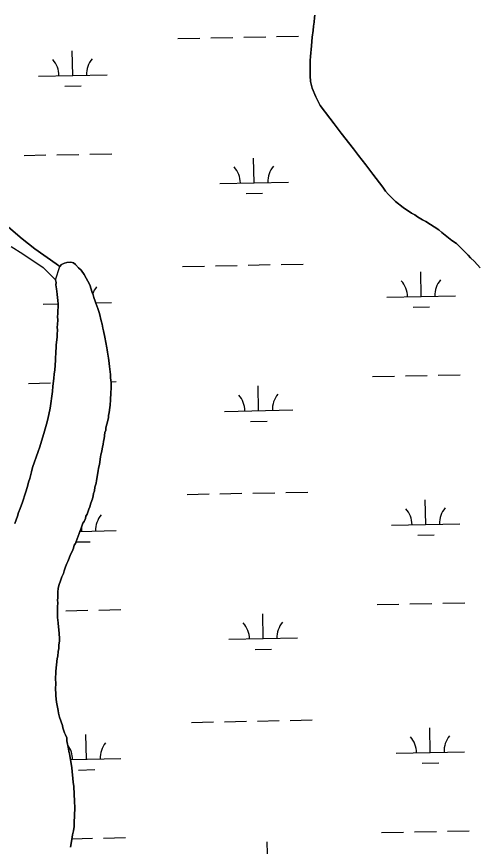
# Model space of a CAD drawing. Extents: x 3989314 to 4027622, y 243956 to 270014.
# Drawn here: x 4018394 to 4019063, y 263697 to 264908 of the extents above; entities that cross this region are included whole.
import ezdxf

# ---------------------------------------------------------------- set-up
doc = ezdxf.new("R2010")
doc.units = 0
for name, color, linetype in [('V-RIVR-EDGE', 7, 'Continuous'), ('V-TOPO-SHOR', 7, 'Continuous'), ('V-WETL-SWMP', 7, 'Continuous')]:
    doc.layers.add(name, color=color, linetype=linetype)

msp = doc.modelspace()

# ---------------------------------------------------------------- linework, layer by layer
at = {"layer": 'V-RIVR-EDGE'}
for points in [[(4019070.3, 264541.4), (4019061.8, 264550.6), (4019056, 264556.1), (4019052.4, 264560.1), (4019039.4, 264573.3), (4019035.4, 264576.9), (4019029, 264581.5), (4019014.1, 264592.9), (4019009.6, 264596.9), (4018990.7, 264609.1), (4018985.9, 264611.6), (4018978.6, 264615.9), (4018974.6, 264619), (4018970.1, 264621.1), (4018957.9, 264629.4), (4018946.7, 264638.3), (4018936.3, 264648.7), (4018932.1, 264653.3), (4018927.9, 264659.1), (4018913.3, 264678.1), (4018903.3, 264691.8), (4018892.4, 264705.6), (4018885.1, 264715.4), (4018867.5, 264738), (4018864.5, 264741.7), (4018857.2, 264751.5), (4018850.6, 264759.7), (4018836.9, 264778.4), (4018833, 264786), (4018830.3, 264790.9), (4018825.1, 264803.7), (4018823.9, 264807.4), (4018822.7, 264813.5), (4018822.2, 264821.7), (4018822.3, 264844.3), (4018822.6, 264849.8), (4018824.2, 264865.3), (4018824.5, 264871.7), (4018825.2, 264878.1), (4018826.4, 264887.9), (4018826.8, 264894.3), (4018828, 264899.8), (4018828.3, 264906.8), (4018829, 264910.1)], [(4018381.8, 264601), (4018401.8, 264583.9), (4018420.5, 264569.5), (4018451.6, 264547.4), (4018456.8, 264543.6)], [(4018386, 264572.6), (4018402.9, 264561.9), (4018432.7, 264541.9), (4018450.6, 264523.9)], [(4018456.8, 264543.6), (4018459.5, 264546.2), (4018463.8, 264548.3), (4018467.2, 264549.4), (4018473, 264549.6), (4018476.7, 264548.8), (4018479.7, 264546.4), (4018484.2, 264541.8), (4018487.9, 264538.2), (4018492.4, 264532), (4018500.4, 264517), (4018503.9, 264505.8), (4018505.4, 264502.4), (4018506.4, 264498.5), (4018508.2, 264493.1), (4018509.6, 264490.1), (4018512.5, 264482), (4018514.6, 264475.1), (4018517, 264464), (4018518.4, 264459.3), (4018519.8, 264453.6), (4018520.5, 264449.8), (4018522.6, 264440.6), (4018525.2, 264424.9), (4018525.9, 264421.8), (4018526.2, 264418.7), (4018527.9, 264409.6), (4018528.2, 264406.5), (4018529.5, 264397.7), (4018530.8, 264385.9), (4018530.7, 264381.3), (4018531.3, 264377.5), (4018531.6, 264374.4), (4018531.5, 264369.1), (4018531.8, 264366), (4018531.3, 264359.2), (4018531, 264348.9), (4018530.1, 264341.3), (4018530, 264337.8), (4018529.2, 264334.4), (4018528.7, 264329.9), (4018527.8, 264326.8), (4018527.7, 264323.4), (4018526.9, 264318.9), (4018523.9, 264307.9), (4018523.9, 264304.8), (4018522.6, 264301.4), (4018521.3, 264291.9), (4018520.4, 264288.9), (4018519.9, 264283.9), (4018519.1, 264280.5), (4018518.6, 264277.1), (4018517.4, 264272.2), (4018516.9, 264268.8), (4018516.1, 264265.7), (4018514.7, 264254.7), (4018513.4, 264249.4), (4018512.9, 264245.6), (4018510.3, 264231.2), (4018509.8, 264227.4), (4018508.1, 264221.7), (4018507.3, 264216.4), (4018506, 264212.2), (4018505.5, 264208.8), (4018504.3, 264204.6), (4018501.9, 264198.2), (4018500.6, 264192.9), (4018499, 264189.5), (4018496.5, 264182.3), (4018494.9, 264179.3), (4018494.1, 264175.9), (4018492.1, 264171.4), (4018490.5, 264168.8), (4018487.6, 264160.1), (4018486, 264157), (4018485.2, 264154), (4018480.7, 264142.3), (4018479.9, 264139.3), (4018477.9, 264136.7), (4018476.6, 264132.5), (4018474.6, 264127.6), (4018472.6, 264123.4), (4018470.6, 264117.8), (4018468.6, 264113.2), (4018467, 264110.2), (4018464.9, 264105.3), (4018463.3, 264099.3), (4018462, 264095.5), (4018459.6, 264090.6), (4018458.4, 264086.4), (4018455.5, 264078.1), (4018454.6, 264073.5), (4018454.1, 264069), (4018453.9, 264060.2), (4018453.5, 264056.8), (4018453.8, 264053), (4018453.2, 264046.9), (4018453.5, 264042.3), (4018453.4, 264037.7), (4018453.6, 264031.6), (4018453.9, 264027.4)], [(4018454, 264474.7), (4018454.3, 264488.8), (4018454.1, 264494.2), (4018453.4, 264497.6), (4018453.1, 264503), (4018452.2, 264510.9), (4018451.2, 264516.6), (4018451.3, 264520.4), (4018450.6, 264523.9)], [(4018391, 264168.6), (4018395, 264179.2), (4018396.7, 264184.5), (4018399.1, 264190.5), (4018402.4, 264199.6), (4018406.5, 264213.2), (4018409.8, 264222.7), (4018411.1, 264228.7), (4018413.1, 264234.4), (4018415.3, 264243.9), (4018416.9, 264250.3), (4018425.1, 264273.8), (4018427.6, 264280.2), (4018434.6, 264303.3), (4018437.5, 264313.5), (4018439.2, 264320.7), (4018442.7, 264337), (4018445.9, 264361.3), (4018446.5, 264368.9), (4018448.3, 264380), (4018448.4, 264386.8), (4018449.3, 264392.5), (4018450.4, 264407), (4018450.8, 264420.3), (4018451.6, 264424.1), (4018451.7, 264429.4), (4018452.3, 264436.7), (4018452.8, 264440.8), (4018452.9, 264445), (4018453.4, 264450.7), (4018453.1, 264454.9), (4018453.2, 264459.1), (4018453.8, 264465.6), (4018453.5, 264470.2), (4018454, 264474.7)], [(4018453.9, 264027.4), (4018454.6, 264023.6), (4018454.8, 264017.5), (4018455.5, 264014.1), (4018456.3, 264001.1), (4018456.2, 263997.3), (4018455.3, 263990.8), (4018455.2, 263986.2), (4018454.3, 263981.7), (4018453.8, 263975.2), (4018452.9, 263971.4), (4018451, 263953.2), (4018450.7, 263940.6), (4018451, 263936.4), (4018450.7, 263926.1), (4018451, 263921.5), (4018450.9, 263917.3), (4018451.8, 263907.8), (4018454.2, 263895.9), (4018454.8, 263891.7), (4018456.2, 263885.9), (4018460.5, 263873.6), (4018461.2, 263870.6), (4018463.7, 263863.3), (4018465.1, 263860.2), (4018466.9, 263855.6), (4018467.2, 263851.4), (4018469.6, 263839.9), (4018469.9, 263836.1), (4018471, 263833), (4018474.3, 263812.3), (4018476.4, 263791.3), (4018477.4, 263784.8), (4018478.4, 263763), (4018478.6, 263754.3), (4018478.3, 263742.1), (4018477.7, 263732.9), (4018477.6, 263726.5), (4018476.6, 263720), (4018475.4, 263714.3), (4018474, 263704.8), (4018472.3, 263696.5)]]:
    msp.add_lwpolyline(points, dxfattribs=at)
at = {"layer": 'V-TOPO-SHOR'}
msp.add_line((4018450.6, 264523.9), (4018456.8, 264543.6), dxfattribs=at)
at = {"layer": 'V-WETL-SWMP'}
for p, q in [((4018725.2, 264878.1), (4018757.2, 264878.8)), ((4018773.2, 264879.1), (4018805.2, 264879.7)), ((4018629.2, 264876.2), (4018661.2, 264876.9)), ((4018677.2, 264877.2), (4018709.2, 264877.8)), ((4018475.7, 264822.4), (4018475, 264858.4)), ((4018425.7, 264821.4), (4018525.7, 264823.4)), ((4018464, 264806.7), (4018488, 264807.2)), ((4018404.6, 264705.5), (4018436.6, 264706.2)), ((4018452.6, 264706.5), (4018484.6, 264707.1)), ((4018500.6, 264707.4), (4018532.6, 264708.1)), ((4018740.3, 264665.8), (4018739.6, 264701.8)), ((4018690.3, 264664.8), (4018790.3, 264666.8)), ((4018728.6, 264650.1), (4018752.6, 264650.6)), ((4018635.9, 264543.6), (4018667.9, 264544.2)), ((4018683.9, 264544.6), (4018715.8, 264545.2)), ((4018731.8, 264545.5), (4018763.8, 264546.2)), ((4018779.8, 264546.5), (4018811.8, 264547.1)), ((4018984.1, 264499.8), (4018983.4, 264535.8)), ((4018509.5, 264490.3), (4018532.3, 264490.8)), ((4018934.1, 264498.8), (4019034.1, 264500.8)), ((4018432.3, 264488.8), (4018454.3, 264489.2)), ((4018972.4, 264484.1), (4018996.4, 264484.6)), ((4018913, 264382.9), (4018945, 264383.6)), ((4018961, 264383.9), (4018993, 264384.5)), ((4019009, 264384.8), (4019041, 264385.5)), ((4018411.2, 264372.9), (4018443.2, 264373.6)), ((4018531.5, 264375.3), (4018539.2, 264375.5)), ((4018746.9, 264333.2), (4018746.2, 264369.2)), ((4018696.9, 264332.2), (4018796.9, 264334.2)), ((4018735.2, 264317.5), (4018759.2, 264318)), ((4018690.5, 264212), (4018722.5, 264212.6)), ((4018738.5, 264212.9), (4018770.5, 264213.5)), ((4018786.5, 264213.9), (4018818.5, 264214.5)), ((4018642.5, 264211), (4018674.5, 264211.6)), ((4018990.8, 264167.2), (4018990, 264203.2)), ((4018488.9, 264157.2), (4018488.8, 264163.7)), ((4018940.8, 264166.2), (4019040.7, 264168.2)), ((4018486, 264157.1), (4018538.9, 264158.2)), ((4018979.1, 264151.5), (4019003.1, 264152)), ((4018480.5, 264141.6), (4018501.2, 264142)), ((4018513.8, 264042.2), (4018545.8, 264042.9)), ((4018919.7, 264050.3), (4018951.7, 264050.9)), ((4018967.6, 264051.3), (4018999.6, 264051.9)), ((4019015.6, 264052.2), (4019047.6, 264052.9)), ((4018465.8, 264041.3), (4018497.8, 264041.9)), ((4018753.6, 264000.6), (4018752.8, 264036.6)), ((4018703.6, 263999.6), (4018803.5, 264001.6)), ((4018741.9, 263984.9), (4018765.9, 263985.4)), ((4018649.1, 263878.4), (4018681.1, 263879)), ((4018697.1, 263879.3), (4018729.1, 263880)), ((4018745.1, 263880.3), (4018777.1, 263880.9)), ((4018793.1, 263881.3), (4018825.1, 263881.9)), ((4018997.4, 263834.6), (4018996.7, 263870.6)), ((4018495.6, 263824.6), (4018494.9, 263860.6)), ((4018472.4, 263824.1), (4018545.6, 263825.6)), ((4018947.4, 263833.6), (4019047.4, 263835.6)), ((4018985.7, 263818.9), (4019009.7, 263819.4)), ((4018483.9, 263808.9), (4018507.9, 263809.4)), ((4018926.3, 263717.7), (4018958.3, 263718.3)), ((4018974.3, 263718.7), (4019006.3, 263719.3)), ((4019022.3, 263719.6), (4019054.3, 263720.3)), ((4018474.5, 263708.7), (4018504.5, 263709.3)), ((4018520.5, 263709.6), (4018552.5, 263710.3)), ((4018760.2, 263668), (4018759.5, 263703.9))]:
    msp.add_line(p, q, dxfattribs=at)
for points in [[(4018829, 264910.1), (4018828.3, 264906.8), (4018828, 264899.8), (4018826.8, 264894.3), (4018826.4, 264887.9), (4018825.2, 264878.1), (4018824.5, 264871.7), (4018824.2, 264865.3), (4018822.6, 264849.8), (4018822.3, 264844.3), (4018822.2, 264821.7), (4018822.7, 264813.5), (4018823.9, 264807.4), (4018825.1, 264803.7), (4018830.3, 264790.9), (4018833, 264786), (4018836.9, 264778.4), (4018850.6, 264759.7), (4018857.2, 264751.5), (4018864.5, 264741.7), (4018867.5, 264738), (4018885.1, 264715.4), (4018892.4, 264705.6), (4018903.3, 264691.8), (4018913.3, 264678.1), (4018927.9, 264659.1), (4018932.1, 264653.3), (4018936.3, 264648.7), (4018946.7, 264638.3), (4018957.9, 264629.4), (4018970.1, 264621.1), (4018974.6, 264619), (4018978.6, 264615.9), (4018985.9, 264611.6), (4018990.7, 264609.1), (4019009.6, 264596.9), (4019014.1, 264592.9), (4019029, 264581.5), (4019035.4, 264576.9), (4019039.4, 264573.3), (4019052.4, 264560.1), (4019056, 264556.1), (4019061.8, 264550.6), (4019070.3, 264541.4)], [(4018458.4, 264086.4), (4018459.6, 264090.6), (4018462, 264095.5), (4018463.3, 264099.3), (4018464.9, 264105.3), (4018467, 264110.2), (4018468.6, 264113.2), (4018470.6, 264117.8), (4018472.6, 264123.4), (4018474.6, 264127.6), (4018476.6, 264132.5), (4018477.9, 264136.7), (4018479.9, 264139.3), (4018480.7, 264142.3), (4018485.2, 264154), (4018486, 264157), (4018487.6, 264160.1), (4018490.5, 264168.8), (4018492.1, 264171.4), (4018494.1, 264175.9), (4018494.9, 264179.3), (4018496.5, 264182.3), (4018499, 264189.5), (4018500.6, 264192.9), (4018501.9, 264198.2), (4018504.3, 264204.6), (4018505.5, 264208.8), (4018506, 264212.2), (4018507.3, 264216.4), (4018508.1, 264221.7), (4018509.8, 264227.4), (4018510.3, 264231.2), (4018512.9, 264245.6), (4018513.4, 264249.4), (4018514.7, 264254.7), (4018516.1, 264265.7), (4018516.9, 264268.8), (4018517.4, 264272.2), (4018518.6, 264277.1), (4018519.1, 264280.5), (4018519.9, 264283.9), (4018520.4, 264288.9), (4018521.3, 264291.9), (4018522.6, 264301.4), (4018523.9, 264304.8), (4018523.9, 264307.9), (4018526.9, 264318.9), (4018527.7, 264323.4), (4018527.8, 264326.8), (4018528.7, 264329.9), (4018529.2, 264334.4), (4018530, 264337.8), (4018530.1, 264341.3), (4018531, 264348.9), (4018531.3, 264359.2), (4018531.8, 264366), (4018531.5, 264369.1), (4018531.6, 264374.4), (4018531.3, 264377.5), (4018530.7, 264381.3), (4018530.8, 264385.9), (4018529.5, 264397.7), (4018528.2, 264406.5), (4018527.9, 264409.6), (4018526.2, 264418.7), (4018525.9, 264421.8), (4018525.2, 264424.9), (4018522.6, 264440.6), (4018520.5, 264449.8), (4018519.8, 264453.6), (4018518.4, 264459.3), (4018517, 264464), (4018514.6, 264475.1), (4018512.5, 264482), (4018509.6, 264490.1), (4018508.2, 264493.1), (4018506.4, 264498.5), (4018505.4, 264502.4), (4018503.9, 264505.8), (4018500.4, 264517), (4018492.4, 264532), (4018487.9, 264538.2), (4018484.2, 264541.8), (4018479.7, 264546.4), (4018476.7, 264548.8), (4018473, 264549.6), (4018467.2, 264549.4), (4018463.8, 264548.3), (4018459.5, 264546.2), (4018456.8, 264543.6), (4018451.6, 264547.4), (4018420.5, 264569.5), (4018401.8, 264583.9), (4018381.8, 264601)], [(4018386, 264572.6), (4018402.9, 264561.9), (4018432.7, 264541.9), (4018450.6, 264523.9), (4018451.3, 264520.4), (4018451.2, 264516.6), (4018452.2, 264510.9), (4018453.1, 264503), (4018453.4, 264497.6), (4018454.1, 264494.2), (4018454.3, 264488.8), (4018454, 264474.7), (4018453.5, 264470.2), (4018453.8, 264465.6), (4018453.2, 264459.1), (4018453.1, 264454.9), (4018453.4, 264450.7), (4018452.9, 264445), (4018452.8, 264440.8), (4018452.3, 264436.7), (4018451.7, 264429.4), (4018451.6, 264424.1), (4018450.8, 264420.3), (4018450.4, 264407), (4018449.3, 264392.5), (4018448.4, 264386.8), (4018448.3, 264380), (4018446.5, 264368.9), (4018445.9, 264361.3), (4018442.7, 264337), (4018439.2, 264320.7), (4018437.5, 264313.5), (4018434.6, 264303.3), (4018427.6, 264280.2), (4018425.1, 264273.8), (4018416.9, 264250.3), (4018415.3, 264243.9), (4018413.1, 264234.4), (4018411.1, 264228.7), (4018409.8, 264222.7), (4018406.5, 264213.2), (4018402.4, 264199.6), (4018399.1, 264190.5), (4018396.7, 264184.5), (4018395, 264179.2), (4018391, 264168.6)], [(4018472.3, 263696.5), (4018474, 263704.8), (4018475.4, 263714.3), (4018476.6, 263720), (4018477.6, 263726.5), (4018477.7, 263732.9), (4018478.3, 263742.1), (4018478.6, 263754.3), (4018478.4, 263763), (4018477.4, 263784.8), (4018476.4, 263791.3), (4018474.3, 263812.3), (4018471, 263833), (4018469.9, 263836.1), (4018469.6, 263839.9), (4018467.2, 263851.4), (4018466.9, 263855.6), (4018465.1, 263860.2), (4018463.7, 263863.3), (4018461.2, 263870.6), (4018460.5, 263873.6), (4018456.2, 263885.9), (4018454.8, 263891.7), (4018454.2, 263895.9), (4018451.8, 263907.8), (4018450.9, 263917.3), (4018451, 263921.5), (4018450.7, 263926.1), (4018451, 263936.4), (4018450.7, 263940.6), (4018451, 263953.2), (4018452.9, 263971.4), (4018453.8, 263975.2), (4018454.3, 263981.7), (4018455.2, 263986.2), (4018455.3, 263990.8), (4018456.2, 263997.3), (4018456.3, 264001.1), (4018455.5, 264014.1), (4018454.8, 264017.5), (4018454.6, 264023.6), (4018453.9, 264027.4), (4018453.6, 264031.6), (4018453.4, 264037.7), (4018453.5, 264042.3), (4018453.2, 264046.9), (4018453.8, 264053), (4018453.5, 264056.8), (4018453.9, 264060.2), (4018454.1, 264069), (4018454.6, 264073.5), (4018455.5, 264078.1), (4018458.4, 264086.4)]]:
    msp.add_lwpolyline(points, dxfattribs=at)
for centre, start, end in [((4018420.4, 264821.8), 0.3699, 41.9135), ((4018530.9, 264824), 140.3699, 181.9135), ((4018685.1, 264665.2), 0.3699, 41.9135), ((4018795.5, 264667.4), 140.3699, 181.9135), ((4018928.9, 264499.2), 0.3699, 41.9135), ((4019039.3, 264501.4), 140.3699, 181.9135), ((4018537.5, 264491.4), 140.3699, 158.8911), ((4018691.7, 264332.5), 0.3699, 41.9135), ((4018802.1, 264334.7), 140.3699, 181.9135), ((4018935.5, 264166.6), 0.3699, 41.9135), ((4019046, 264168.8), 140.3699, 181.9135), ((4018544.2, 264158.8), 140.3699, 181.9135), ((4018698.3, 263999.9), 0.3699, 41.9135), ((4018808.8, 264002.1), 140.3699, 181.9135), ((4018942.1, 263833.9), 0.3699, 41.9135), ((4019052.6, 263836.2), 140.3699, 181.9135), ((4018440.3, 263823.9), 0.3699, 36.9049), ((4018550.8, 263826.1), 140.3699, 181.9135)]:
    msp.add_arc(centre, 35.2, start, end, dxfattribs=at)

doc.saveas('drawing.dxf')
